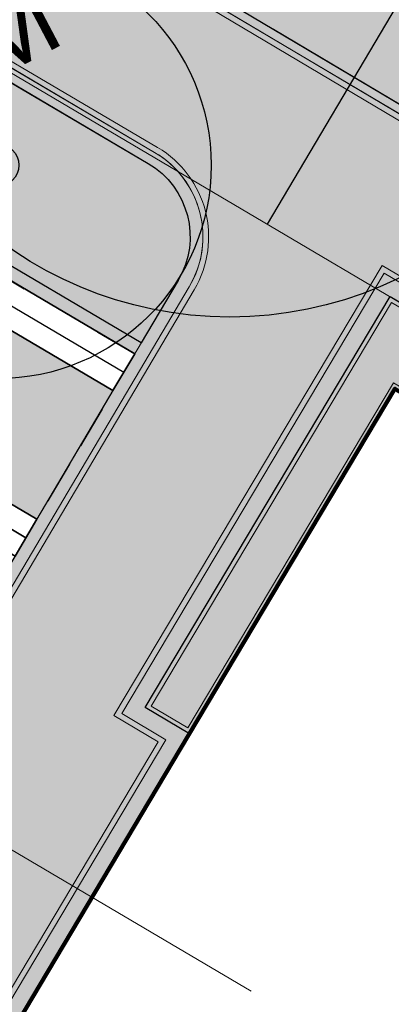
# Model space of a CAD drawing. Header units: metres. Extents: x 154038 to 155227, y 461678 to 462519.
# Tile 49 of 656: x 154308.14 to 154312.49, y 462042.25 to 462053.78. Entities that reach past the tile are written whole.
import ezdxf
from ezdxf.enums import TextEntityAlignment as Align

# ---------------------------------------------------------------- set-up
doc = ezdxf.new("R2010")
doc.units = ezdxf.units.M
for name, pattern in [('AM-AS', [16, 10, -2, 2, -2]), ('DASHED', [0.75, 0.5, -0.25]), ('VH-OPSLUITBAND_100X200', [16, 8, -2, 4, -2])]:
    doc.linetypes.add(name, pattern=pattern)
for name, color, linetype, lineweight in [('B-GV-GR-BOOM-G', 82, 'Continuous', 25), ('B-GV-GR-BOOM-G2', 92, 'Continuous', 25), ('B-GV-GR-BOOM-S', 3, 'Continuous', 25), ('B-WE-OG-BEBOUWING-GV', 2, 'Continuous', 100), ('N-GV-GR-BOOM-G', 200, 'Continuous', 25), ('N-GV-GR-BOOM-GV', 3, 'Continuous', 25), ('N-GV-GR-BOOM-S', 200, 'Continuous', 25), ('N-GV-GR-BOOM-T', 3, 'Continuous', 25), ('N-WE-VH-KANTOPSLUITING_OPSLUITBAND_100X200-G', 150, 'VH-OPSLUITBAND_100X200', 0), ('N-WE-VH-KANTOPSLUITING_OPSLUITBAND_150X250-G', 140, 'VH-OPSLUITBAND_100X200', 0), ('N-WE-VH-KANTOPSLUITING_TROTTOIRBAND_130 150-G', 2, 'Continuous', 0), ('N-WE-VH-KANTVERHARDING_STOEP-STREKLAAG-G', 230, 'Continuous', 18), ('N-WE-VH-KANTVERHARDING_TROTTOIR-ROLLAAG-G', 62, 'Continuous', 18), ('N-WE-VH-KANTVERHARDING_TROTTOIR-STREKLAAG-G', 220, 'Continuous', 18), ('N-WE-VH-VERHARDING_GRASSTEEN_parkeren-G', 3, 'Continuous', 18), ('N-WE-VH-VERHARDING_GRASSTEEN_parkeren-V', 73, 'Continuous', 18), ('N-WE-VH-VERHARDING_STRAATBAKSTEEN-STOEP-HV_WF-G', 6, 'Continuous', 25), ('N-WE-VH-VERHARDING_STRAATBAKSTEEN-TROTTOIR-HV_DF-G', 2, 'Continuous', 18), ('N-WE-VH-VERHARDING_STRAATBAKSTEEN_Uitstapstrook_Parkeren-HV_KF-G', 170, 'Continuous', 35)]:
    doc.layers.add(name, color=color, linetype=linetype, lineweight=lineweight)
for name, color, linetype in [('N-GV-GR-GROENVOORZIENING_plantvakStraat_LAAG-G', 3, 'Continuous'), ('N-PV-VW-MARKERING_Pvak-G', 161, 'DASHED'), ('N-PV-WEG_RIJBAAN-AS-G', 40, 'AM-AS'), ('N-WE-VW-MARKERING_Pvak-H', 21, 'Continuous')]:
    doc.layers.add(name, color=color, linetype=linetype)
doc.layers.add('N-GV-GR-GROENVOORZIENING_plantvakStraat_LAAG-V', color=7, linetype='Continuous', true_color=0xcedc00)
for name, color, linetype, lineweight, true_color in [('N-WE-VH-KANTOPSLUITING_OPSLUITBAND_100X200-V', 7, 'Continuous', 5, 0xbbbcbc), ('N-WE-VH-KANTOPSLUITING_OPSLUITBAND_150X250-V', 7, 'Continuous', 5, 0xbbbcbc), ('N-WE-VH-KANTOPSLUITING_TROTTOIRBAND_130 150-V', 7, 'Continuous', 5, 0xa7a8aa), ('N-WE-VH-VERHARDING_STRAATBAKSTEEN-STOEP-HV_WF-V', 7, 'Continuous', 25, 0xb33d26), ('N-WE-VH-VERHARDING_STRAATBAKSTEEN-TROTTOIR-HV_DF-V', 7, 'Continuous', 18, 0xd14124), ('N-WE-VH-VERHARDING_STRAATBAKSTEEN_Rijbaan-KV_DF-V', 7, 'Continuous', 18, 0xb33d26)]:
    doc.layers.add(name, color=color, linetype=linetype, lineweight=lineweight, true_color=true_color)
doc.layers.add('X-XX-AL-PROFIEL-H', color=21, linetype='Continuous', lineweight=18, plot=False)
doc.styles.get("Standard").update_dxf_attribs({"font": 'arial.ttf'})

# ---------------------------------------------------------------- blocks, each defined once
blk = doc.blocks.new('*U339')
at = {"layer": 'B-GV-GR-BOOM-G', "color": 0}
blk.add_circle((-2.455635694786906e-11, 1.70530256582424e-11), 4.5, dxfattribs=at)
at = {"layer": 'B-GV-GR-BOOM-G2', "color": 0}
blk.add_circle((0, 0), 0.25, dxfattribs=at)
blk = doc.blocks.new('*U350')
at = {"layer": 'N-GV-GR-BOOM-G'}
blk.add_circle((-2.455635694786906e-11, 1.70530256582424e-11), 2.5, dxfattribs=at)
at = {"layer": 'N-GV-GR-BOOM-GV'}
blk.add_circle((0, 0), 0.25, dxfattribs=at)

msp = doc.modelspace()

# ---------------------------------------------------------------- hatches: boundary and pattern name
at = {"layer": 'N-GV-GR-GROENVOORZIENING_plantvakStraat_LAAG-V'}
h = msp.add_hatch(color=256, dxfattribs=at)
h.dxf.hatch_style = 1
edge = h.paths.add_edge_path()
edge.add_arc((154318.4439806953, 462050.3547093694), 0.8999999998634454, 239.2486428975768, 329.3977792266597)
edge.add_line((154319.2186307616, 462049.8965420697), (154323.3347389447, 462056.8558852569))
edge.add_line((154323.3347389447, 462056.8558852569), (154318.9882269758, 462059.4266326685))
edge.add_line((154318.9882269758, 462059.4266326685), (154316.1339748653, 462061.1147819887))
edge.add_arc((154313.6649621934, 462056.940278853), 4.850000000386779, 59.3977792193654, 96.14754932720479)
edge.add_line((154313.1455794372, 462061.7623885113), (154309.0790271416, 462054.8793223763))
edge.add_line((154309.0790271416, 462054.8793223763), (154317.9837985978, 462049.5812544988))
h = msp.add_hatch(color=256, dxfattribs=at)
h.dxf.hatch_style = 1
edge = h.paths.add_edge_path()
edge.add_line((154305.3878611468, 462052.4652154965), (154306.3288878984, 462054.0580019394))
edge.add_line((154306.3288878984, 462054.0580019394), (154309.6436056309, 462052.09964897))
edge.add_arc((154309.1349425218, 462051.2386833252), 1.000000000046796, -30.574821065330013, 59.42517892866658, ccw=False)
edge.add_line((154309.9959081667, 462050.7300202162), (154309.5635445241, 462049.9981994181))
edge.add_line((154309.5635445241, 462049.9981994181), (154305.3878611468, 462052.4652154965))
at = {"layer": 'N-WE-VH-KANTOPSLUITING_OPSLUITBAND_100X200-V'}
h = msp.add_hatch(color=256, dxfattribs=at)
h.dxf.hatch_style = 1
edge = h.paths.add_edge_path()
edge.add_line((154313.0204988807, 462061.7472703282), (154308.942220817, 462054.8443571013))
edge.add_line((154308.942220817, 462054.8443571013), (154317.9326672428, 462049.4953150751))
edge.add_arc((154318.4439806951, 462050.3547093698), 1.000000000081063, 239.248642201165, 329.3977792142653)
edge.add_line((154319.304702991, 462049.845634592), (154323.4208111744, 462056.8049777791))
edge.add_line((154323.4208111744, 462056.8049777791), (154323.3347389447, 462056.8558852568))
edge.add_line((154323.3347389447, 462056.8558852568), (154319.2186307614, 462049.8965420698))
edge.add_arc((154318.4439806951, 462050.3547093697), 0.8999999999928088, 239.2486422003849, 329.3977792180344, ccw=False)
edge.add_line((154317.9837985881, 462049.5812545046), (154309.0790272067, 462054.8793224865))
edge.add_line((154309.0790272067, 462054.8793224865), (154313.1455794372, 462061.7623885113))
edge.add_arc((154313.6649622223, 462056.9402786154), 4.850000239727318, 96.14754936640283, 97.63599246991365)
at = {"layer": 'N-WE-VH-KANTOPSLUITING_OPSLUITBAND_150X250-V'}
h = msp.add_hatch(color=256, dxfattribs=at)
h.dxf.hatch_style = 1
edge = h.paths.add_edge_path()
edge.add_line((154305.3878611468, 462052.4652154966), (154309.4892788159, 462059.4072949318))
edge.add_arc((154313.6649621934, 462056.9402788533), 4.850000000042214, 59.39777921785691, 149.4251789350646, ccw=False)
edge.add_line((154316.1339748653, 462061.1147819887), (154318.9882269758, 462059.4266326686))
edge.add_line((154318.9882269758, 462059.4266326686), (154319.064452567, 462059.5558212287))
edge.add_line((154319.064452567, 462059.5558212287), (154316.2103360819, 462061.243890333))
edge.add_arc((154313.6649621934, 462056.9402788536), 4.999999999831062, 59.39777921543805, 149.4251789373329)
edge.add_line((154309.3601339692, 462059.4835943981), (154305.1824168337, 462052.4123701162))
edge.add_line((154305.1824168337, 462052.4123701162), (154309.4872450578, 462049.8690545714))
edge.add_line((154309.4872450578, 462049.8690545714), (154309.5635445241, 462049.9981994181))
edge.add_line((154309.5635445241, 462049.9981994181), (154305.3878611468, 462052.4652154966))
at = {"layer": 'N-WE-VH-KANTOPSLUITING_TROTTOIRBAND_130 150-V'}
h = msp.add_hatch(color=256, dxfattribs=at)
h.dxf.hatch_style = 1
edge = h.paths.add_edge_path()
edge.add_arc((154299.7103428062, 462033.3171922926), 4.854194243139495, 151.2454383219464, 239.2579724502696)
edge.add_line((154297.2290073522, 462029.1451213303), (154297.1523773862, 462029.0161723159))
edge.add_arc((154299.7067095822, 462033.3144727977), 5.000000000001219, 149.425178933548, 239.2784399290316, ccw=False)
edge.add_line((154295.4018813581, 462035.8577883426), (154298.8457439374, 462033.8231359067))
edge.add_arc((154299.3544070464, 462034.6841015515), 1.000000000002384, 239.4251789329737, 329.4251789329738)
edge.add_line((154300.2153726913, 462034.1754384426), (154309.9959081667, 462050.7300202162))
edge.add_arc((154309.1349425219, 462051.2386833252), 1.000000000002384, 329.4251789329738, 419.425178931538)
edge.add_line((154309.6436056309, 462052.09964897), (154307.1898535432, 462053.5493388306))
edge.add_line((154307.1898535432, 462053.5493388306), (154307.2661530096, 462053.6784836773))
edge.add_line((154307.2661530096, 462053.6784836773), (154309.7199050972, 462052.2287938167))
edge.add_arc((154309.1349425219, 462051.2386833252), 1.149999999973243, -30.57482106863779, 59.42517893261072, ccw=False)
edge.add_line((154310.1250530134, 462050.6537207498), (154300.344517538, 462034.0991389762))
edge.add_arc((154299.3544070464, 462034.6841015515), 1.150000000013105, 239.4251789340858, 329.4251789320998, ccw=False)
edge.add_line((154298.7694444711, 462033.69399106), (154295.4567241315, 462035.651163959))
edge.add_line((154295.4567241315, 462035.651163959), (154295.4547267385, 462035.6523440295))
at = {"layer": 'N-WE-VH-VERHARDING_GRASSTEEN_parkeren-V'}
h = msp.add_hatch(color=256, dxfattribs=at)
h.dxf.hatch_style = 1
h.paths.add_polyline_path([(154304.9280852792, 462051.9818872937), (154304.0379248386, 462050.4751974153), (154308.3427530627, 462047.9318818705), (154309.2329135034, 462049.4385717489)])
at = {"layer": 'N-WE-VH-VERHARDING_STRAATBAKSTEEN-STOEP-HV_WF-V'}
h = msp.add_hatch(color=256, dxfattribs=at)
h.dxf.hatch_style = 1
h.paths.add_polyline_path([(154351.1624988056, 462020.8502055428), (154348.2616945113, 462009.1648493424), (154334.8849845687, 462012.4826779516), (154323.0381231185, 462017.3926998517), (154311.4048188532, 462022.2183007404), (154299.7439738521, 462029.1428688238), (154302.6059881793, 462033.9539421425), (154303.1222679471, 462033.647462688), (154300.7199997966, 462029.6100001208), (154311.7967731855, 462023.0300719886), (154323.3830014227, 462018.2239994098), (154335.167, 462013.34), (154347.6050011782, 462010.2550007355), (154350.288, 462021.067), (154353.170018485, 462032.6749954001), (154342.3, 462035.381), (154332.0460469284, 462039.6559804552), (154322.084, 462043.808), (154312.53, 462049.4600000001), (154310.1270108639, 462045.421505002), (154309.6106247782, 462045.7270334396), (154312.4738081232, 462050.5389368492), (154322.4883983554, 462044.6144633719), (154332.3918098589, 462040.4863106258), (154342.5837272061, 462036.2378333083), (154354.2601254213, 462033.3310295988)])
at = {"layer": 'N-WE-VH-VERHARDING_STRAATBAKSTEEN-TROTTOIR-HV_DF-V'}
h = msp.add_hatch(color=256, dxfattribs=at)
h.dxf.hatch_style = 1
edge = h.paths.add_edge_path()
edge.add_line((154312.4738081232, 462050.5389368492), (154317.8378996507, 462047.3656249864))
edge.add_line((154317.8378996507, 462047.3656249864), (154319.304702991, 462049.845634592))
edge.add_arc((154318.4439806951, 462050.3547093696), 0.9999999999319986, 239.24864291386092, 329.3977792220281, ccw=False)
edge.add_line((154317.9326672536, 462049.4953150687), (154307.3523338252, 462055.790291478))
edge.add_line((154307.3523338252, 462055.790291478), (154306.4051873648, 462054.1871467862))
edge.add_line((154306.4051873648, 462054.1871467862), (154309.7199050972, 462052.2287938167))
edge.add_arc((154309.134942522, 462051.2386833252), 1.149999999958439, -30.574821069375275, 59.425178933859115, ccw=False)
edge.add_line((154310.1250530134, 462050.6537207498), (154300.3445175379, 462034.0991389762))
edge.add_arc((154299.3544070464, 462034.6841015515), 1.149999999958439, 239.4251789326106, 329.42517893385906, ccw=False)
edge.add_line((154298.7694444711, 462033.69399106), (154295.4567241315, 462035.651163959))
edge.add_arc((154299.7067098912, 462033.3144730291), 4.850000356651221, 151.197500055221, 239.2784381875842)
edge.add_line((154297.2290073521, 462029.1451213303), (154310.4198866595, 462021.3062352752))
edge.add_arc((154317.2452422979, 462033.5494498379), 14.01719595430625, 240.861177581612, 248.9595937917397)
edge.add_line((154312.2127011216, 462020.4668158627), (154334.4614753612, 462011.2897071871))
edge.add_arc((154336.3108423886, 462015.7732706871), 4.850000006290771, 247.5849764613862, 256.0899883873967)
edge.add_line((154335.144913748, 462011.0654994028), (154350.6358622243, 462007.2290045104))
edge.add_arc((154349.3978142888, 462002.2300308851), 5.149999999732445, 59.379771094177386, 76.08998839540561, ccw=False)
edge.add_line((154352.0209424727, 462006.6619264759), (154352.7024705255, 462006.2585470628))
edge.add_arc((154355.1727951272, 462010.4322739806), 4.850000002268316, 239.3797710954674, 256.0899883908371)
edge.add_line((154354.0068664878, 462005.7245027), (154357.0153356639, 462004.9794239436))
edge.add_line((154357.0153356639, 462004.9794239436), (154357.7600001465, 462007.9500005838))
edge.add_line((154357.7600001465, 462007.9500005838), (154359.3416641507, 462014.2540051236))
edge.add_line((154359.3416641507, 462014.2540051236), (154357.4965202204, 462014.7073597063))
edge.add_line((154357.4965202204, 462014.7073597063), (154356.1582505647, 462009.3734468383))
edge.add_arc((154355.0913197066, 462009.6411379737), 1.099999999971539, 256.0899883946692, 345.91532571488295, ccw=False)
edge.add_line((154354.8268822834, 462008.5733960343), (154352.9128202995, 462009.0474334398))
edge.add_arc((154353.1772577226, 462010.1151753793), 1.099999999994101, 166.089979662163, 256.089988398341, ccw=False)
edge.add_line((154352.1095158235, 462010.3796129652), (154353.4529436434, 462015.8040845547))
edge.add_line((154353.4529436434, 462015.8040845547), (154350.1154317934, 462016.6322887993))
edge.add_line((154350.1154317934, 462016.6322887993), (154348.2616945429, 462009.1648495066))
edge.add_line((154348.2616945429, 462009.1648495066), (154334.8849845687, 462012.4826779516))
edge.add_line((154334.8849845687, 462012.4826779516), (154328.9615538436, 462014.9376889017))
edge.add_line((154328.9615538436, 462014.9376889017), (154323.0381231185, 462017.3926998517))
edge.add_line((154323.0381231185, 462017.3926998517), (154311.4048188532, 462022.2183007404))
edge.add_line((154311.4048188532, 462022.2183007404), (154299.7439738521, 462029.1428688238))
edge.add_line((154299.7439738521, 462029.1428688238), (154302.6059881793, 462033.9539421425))
edge.add_line((154302.6059881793, 462033.9539421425), (154303.1222679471, 462033.647462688))
edge.add_line((154303.1222679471, 462033.647462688), (154306.556, 462039.42))
edge.add_line((154306.556, 462039.42), (154310.1270108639, 462045.421505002))
edge.add_line((154310.1270108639, 462045.421505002), (154309.6106247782, 462045.7270334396))
edge.add_line((154309.6106247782, 462045.7270334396), (154312.4738081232, 462050.5389368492))
at = {"layer": 'N-WE-VH-VERHARDING_STRAATBAKSTEEN_Rijbaan-KV_DF-V'}
h = msp.add_hatch(color=256, dxfattribs=at)
h.dxf.hatch_style = 1
edge = h.paths.add_edge_path()
edge.add_line((154346.3655189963, 462123.4474894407), (154339.6690574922, 462103.1804047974))
edge.add_line((154339.6690574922, 462103.1804047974), (154331.5193567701, 462083.4356807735))
edge.add_line((154331.5193567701, 462083.4356807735), (154321.8864262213, 462064.3270959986))
edge.add_line((154321.8864262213, 462064.3270959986), (154319.064452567, 462059.5558212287))
edge.add_line((154319.064452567, 462059.5558212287), (154316.2103360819, 462061.243890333))
edge.add_arc((154313.6649621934, 462056.9402788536), 4.999999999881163, 59.39777921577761, 149.4251789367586)
edge.add_line((154309.3601339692, 462059.4835943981), (154295.4018813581, 462035.8577883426))
edge.add_arc((154299.7067095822, 462033.3144727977), 4.999999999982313, 149.425178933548, 239.2784399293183)
edge.add_line((154297.1523773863, 462029.0161723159), (154310.3450331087, 462021.1762305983))
edge.add_arc((154317.2452423, 462033.549449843), 14.16719595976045, 240.8527758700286, 248.9522969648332)
edge.add_line((154312.1571632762, 462020.327464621), (154334.4042784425, 462011.1510402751))
edge.add_arc((154336.3108423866, 462015.7732706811), 4.999999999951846, 247.5849764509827, 256.0899883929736)
edge.add_line((154335.1088540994, 462010.9198982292), (154350.5998025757, 462007.0834033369))
edge.add_arc((154349.3978142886, 462002.2300308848), 5.000000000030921, 59.37977109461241, 76.0899883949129, ccw=False)
edge.add_line((154351.944540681, 462006.5328421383), (154352.6260687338, 462006.1294627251))
edge.add_arc((154355.1727951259, 462010.4322739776), 4.999999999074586, 239.3797710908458, 256.0899883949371)
edge.add_line((154353.9708068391, 462005.5789015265), (154356.9781779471, 462004.8340984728))
edge.add_line((154356.9781779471, 462004.8340984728), (154367.5271780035, 462002.1693614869))
edge.add_line((154367.5271780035, 462002.1693614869), (154370.594703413, 462001.3944872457))
edge.add_arc((154371.8192663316, 462006.2422130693), 5.000000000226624, 255.8233322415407, 334.7988763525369)
edge.add_line((154376.3433598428, 462004.1132278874), (154378.3551998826, 462008.3883879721))
edge.add_arc((154373.8311063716, 462010.5173731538), 5.000000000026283, 334.7988763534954, 345.8749618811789)
edge.add_line((154378.6799336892, 462009.2971790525), (154401.6515090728, 462100.5820018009))
edge.add_line((154401.6515090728, 462100.5820018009), (154406.9852191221, 462099.2397882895))
edge.add_line((154406.9852191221, 462099.2397882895), (154397.3315953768, 462060.8780600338))
edge.add_line((154397.3315953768, 462060.8780600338), (154396.6527595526, 462061.0488872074))
edge.add_line((154396.6527595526, 462061.0488872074), (154394.6715745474, 462053.1760217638))
edge.add_line((154394.6715745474, 462053.1760217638), (154395.3511736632, 462053.0050023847))
edge.add_line((154395.3511736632, 462053.0050023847), (154390.2256132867, 462032.6401919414))
edge.add_line((154390.2256132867, 462032.6401919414), (154389.5467596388, 462032.8109482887))
edge.add_line((154389.5467596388, 462032.8109482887), (154388.7372010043, 462029.5939109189))
edge.add_line((154388.7372010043, 462029.5939109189), (154389.4156288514, 462029.4214625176))
edge.add_line((154389.4156288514, 462029.4214625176), (154383.7651946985, 462006.9676746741))
edge.add_line((154383.7651946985, 462006.9676746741), (154376.807218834, 461992.1819759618))
edge.add_arc((154381.331312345, 461990.0529907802), 4.999999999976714, 154.7988763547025, 166.0156035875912)
edge.add_line((154376.4795044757, 461991.2612789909), (154371.1051861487, 461969.68365288))
edge.add_line((154371.1051861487, 461969.68365288), (154363.8723419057, 461953.1420104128))
edge.add_arc((154368.4536651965, 461951.1389210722), 5.000088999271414, 156.3836358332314, 248.3411709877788)
edge.add_line((154366.60823727, 461946.491848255), (154366.6592998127, 461946.4715747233))
edge.add_line((154366.6592998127, 461946.4715747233), (154352.2416857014, 461952.1958481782))
edge.add_arc((154354.0386536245, 461956.8622859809), 5.000473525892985, 248.939130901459, 336.380420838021)
edge.add_line((154358.6202168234, 461954.8587855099), (154365.8806715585, 461971.4635736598))
edge.add_line((154365.8806715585, 461971.4635736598), (154371.1315098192, 461992.5091953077))
edge.add_arc((154366.27970195, 461993.7174835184), 4.999999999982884, 346.0156035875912, 435.8233322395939)
edge.add_line((154367.5042648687, 461998.5652093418), (154356.1296396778, 462001.438503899))
edge.add_line((154356.1296396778, 462001.438503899), (154353.1565705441, 462002.1748154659))
edge.add_arc((154351.9545822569, 461997.321443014), 4.99999999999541, 76.08998839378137, 92.77818827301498)
edge.add_line((154351.7122345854, 462002.315566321), (154350.8803402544, 462002.2858641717))
edge.add_arc((154350.6379925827, 462007.2799874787), 4.999999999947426, 256.0899883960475, 272.778188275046, ccw=False)
edge.add_line((154349.4360042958, 462002.4266150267), (154337.7325265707, 462005.3251033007))
edge.add_arc((154337.2517312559, 462003.38375432), 1.999999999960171, 76.08998839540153, 165.7499673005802)
edge.add_line((154335.3132697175, 462003.8760620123), (154335.1888994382, 462003.3863540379))
edge.add_line((154335.1888994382, 462003.3863540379), (154331.809089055, 462004.2350527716))
edge.add_line((154331.809089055, 462004.2350527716), (154332.0188515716, 462005.1214022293))
edge.add_arc((154330.0726110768, 462005.5819974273), 1.999999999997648, 346.6854067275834, 427.584976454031)
edge.add_line((154330.8352366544, 462007.4308895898), (154310.3759552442, 462015.8698735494))
edge.add_arc((154317.2452423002, 462033.5494498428), 18.96719595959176, 240.6390520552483, 248.76667882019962, ccw=False)
edge.add_line((154307.9454396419, 462017.0186243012), (154294.2962136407, 462025.129890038))
edge.add_arc((154292.7636143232, 462022.5509097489), 2.999999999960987, 59.27843992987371, 165.8531268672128)
edge.add_line((154289.8545971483, 462023.2841348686), (154287.8359008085, 462015.2751044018))
edge.add_line((154287.8359008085, 462015.2751044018), (154283.8632318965, 462016.2799413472))
edge.add_line((154283.8632318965, 462016.2799413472), (154284.9895646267, 462020.85211158))
edge.add_line((154284.9895646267, 462020.85211158), (154281.4008986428, 462022.9723146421))
edge.add_line((154281.4008986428, 462022.9723146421), (154304.5232118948, 462062.1092541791))
edge.add_arc((154313.1334630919, 462057.0210789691), 10.00129754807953, 72.70910643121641, 149.419295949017, ccw=False)
edge.add_arc((154316.7007223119, 462068.4799534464), 2.000000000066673, 252.7032232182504, 333.2466271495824)
edge.add_line((154318.4866272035, 462067.5796514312), (154327.4245828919, 462085.3096333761))
edge.add_line((154327.4245828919, 462085.3096333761), (154335.4473333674, 462104.7467881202))
edge.add_line((154335.4473333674, 462104.7467881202), (154342.0407687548, 462124.7020604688))
edge.add_line((154342.0407687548, 462124.7020604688), (154352.1387758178, 462165.04183881))
edge.add_line((154352.1387758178, 462165.04183881), (154355.7628846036, 462164.1322223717))
edge.add_line((154355.7628846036, 462164.1322223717), (154353.9603339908, 462153.7867322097))
edge.add_line((154353.9603339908, 462153.7867322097), (154346.3655189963, 462123.4474894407))
edge = h.paths.add_edge_path(flags=17)
edge.add_arc((154735.5031688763, 462271.5015979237), 4.999999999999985, 125.9385176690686, 138.150287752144, ccw=False)
edge.add_line((154732.5685849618, 462275.549834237), (154735.8470371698, 462277.9263983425))
edge.add_arc((154736.4339539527, 462277.1167510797), 1.000000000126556, 44.27258667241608, 125.93851766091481, ccw=False)
edge.add_line((154737.1499807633, 462277.8148238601), (154732.334294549, 462282.9696525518))
edge.add_arc((154731.6182677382, 462282.2715797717), 1.000000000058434, -54.06148233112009, 44.272586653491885, ccw=False)
edge.add_line((154732.2051845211, 462281.4619325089), (154729.9240080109, 462279.8082978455))
edge.add_arc((154735.7931758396, 462271.7118252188), 9.999999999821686, 125.9385176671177, 159.8812514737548)
edge.add_line((154726.4033583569, 462275.1514949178), (154712.1371545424, 462236.2067526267))
edge.add_arc((154709.3202092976, 462237.2386535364), 3.000000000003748, 249.8812514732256, 339.8812514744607, ccw=False)
edge.add_line((154708.2883083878, 462234.4217082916), (154663.7725424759, 462250.7286845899))
edge.add_line((154663.7725424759, 462250.7286845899), (154656.1079703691, 462250.0630933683))
edge.add_line((154656.1079703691, 462250.0630933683), (154584.3613417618, 462276.2290524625))
edge.add_arc((154586.0632988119, 462280.9304984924), 5.000025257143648, 159.6304989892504, 250.09938210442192, ccw=False)
edge.add_line((154581.3759381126, 462282.6708726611), (154586.6440892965, 462297.0625800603))
edge.add_line((154586.6440892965, 462297.0625800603), (154545.8382322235, 462312.2135262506))
edge.add_line((154545.8382322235, 462312.2135262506), (154543.9238186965, 462307.0574598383))
edge.add_line((154543.9238186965, 462307.0574598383), (154578.6714521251, 462294.1558922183))
edge.add_arc((154577.6272265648, 462291.3434923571), 3.000000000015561, -20.21334639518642, 69.63036995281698, ccw=False)
edge.add_line((154580.442464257, 462290.3069419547), (154576.1003610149, 462278.5139286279))
edge.add_arc((154571.4082981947, 462280.2415126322), 5.000000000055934, 301.49318088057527, 339.7866536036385, ccw=False)
edge.add_arc((154579.2442544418, 462267.4509774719), 9.999999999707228, 121.4931808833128, 159.6303699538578)
edge.add_line((154569.869588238, 462270.9317293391), (154560.0751634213, 462244.5540653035))
edge.add_arc((154557.2717091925, 462245.6220748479), 2.999999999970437, 249.9106884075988, 339.14506041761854, ccw=False)
edge.add_line((154556.2412556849, 462242.8045998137), (154537.0470548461, 462249.8246199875))
edge.add_arc((154536.360085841, 462247.9463032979), 2.000000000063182, 69.9106884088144, 159.7067651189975)
edge.add_line((154534.484226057, 462248.6399531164), (154518.7866293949, 462206.1884314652))
edge.add_line((154518.7866293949, 462206.1884314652), (154517.1266457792, 462201.6684760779))
edge.add_line((154517.1266457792, 462201.6684760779), (154504.0308506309, 462166.2479160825))
edge.add_line((154504.0308506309, 462166.2479160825), (154508.5329932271, 462164.5833704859))
edge.add_line((154508.5329932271, 462164.5833704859), (154521.6305956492, 462200.0088186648))
edge.add_line((154521.6305956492, 462200.0088186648), (154523.2905399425, 462204.5286669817))
edge.add_line((154523.2905399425, 462204.5286669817), (154536.2906664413, 462239.6853322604))
edge.add_arc((154540.9803159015, 462237.9512077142), 5.000000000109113, 69.91068840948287, 159.706765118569, ccw=False)
edge.add_line((154542.6977384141, 462242.6469994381), (154554.4056087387, 462238.3650037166))
edge.add_arc((154557.1538001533, 462245.8775869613), 7.999466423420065, 249.90688527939, 339.6332798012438)
edge.add_line((154564.6531743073, 462243.093552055), (154574.4386699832, 462269.447448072))
edge.add_arc((154579.1259759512, 462267.7069990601), 5.000000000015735, 69.96311292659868, 159.6294766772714, ccw=False)
edge.add_line((154580.8391011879, 462272.4043602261), (154655.4630948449, 462245.1890275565))
edge.add_line((154655.4630948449, 462245.1890275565), (154663.1240823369, 462245.8543074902))
edge.add_line((154663.1240823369, 462245.8543074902), (154713.9613245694, 462227.2316535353))
edge.add_line((154713.9613245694, 462227.2316535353), (154727.5885351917, 462264.4320337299))
edge.add_arc((154730.4054804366, 462263.4001328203), 2.999999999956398, 69.882642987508, 159.8812514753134, ccw=False)
edge.add_line((154731.4373129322, 462266.2171031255), (154749.540967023, 462259.5858871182))
edge.add_line((154749.540967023, 462259.5858871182), (154751.0397480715, 462263.6249638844))
edge.add_line((154751.0397480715, 462263.6249638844), (154734.4045412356, 462269.7183000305))
edge.add_arc((154736.1283149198, 462274.4117704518), 5.000006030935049, 197.6182283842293, 249.83320066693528, ccw=False)
edge.add_arc((154733.2690260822, 462273.5037486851), 2.000000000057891, 138.1345799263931, 197.6182116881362, ccw=False)
edge.add_line((154731.7795971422, 462274.8385151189), (154731.7786818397, 462274.8374930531))
edge = h.paths.add_edge_path(flags=0)
edge.add_arc((154536.360085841, 462247.9463032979), 2.000000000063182, 69.9106884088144, 159.7067651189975, ccw=False)
edge.add_arc((154536.360085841, 462247.9463032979), 2.000000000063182, 69.9106884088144, 159.7067651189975)
edge = h.paths.add_edge_path(flags=0)
edge.add_arc((154735.7931758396, 462271.7118252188), 9.999999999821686, 125.93851766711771, 159.8812514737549, ccw=False)
edge.add_arc((154735.7931758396, 462271.7118252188), 9.999999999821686, 125.9385176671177, 159.8812514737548)
edge = h.paths.add_edge_path(flags=17)
edge.add_arc((154735.5031688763, 462271.5015979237), 4.999999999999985, 125.9385176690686, 138.150287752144)
edge.add_line((154731.7795971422, 462274.8385151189), (154731.7786818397, 462274.8374930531))
edge.add_arc((154733.2690260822, 462273.5037486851), 2.000000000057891, 138.134579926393, 197.6182116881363)
edge.add_arc((154736.1283149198, 462274.4117704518), 5.000006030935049, 197.6182283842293, 249.8332006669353)
edge.add_line((154751.0397480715, 462263.6249638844), (154734.4045412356, 462269.7183000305))
edge.add_line((154749.540967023, 462259.5858871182), (154751.0397480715, 462263.6249638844))
edge.add_line((154731.4373129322, 462266.2171031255), (154749.540967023, 462259.5858871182))
edge.add_arc((154730.4054804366, 462263.4001328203), 2.999999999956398, 69.88264298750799, 159.8812514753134)
edge.add_line((154713.9613245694, 462227.2316535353), (154727.5885351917, 462264.4320337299))
edge.add_line((154663.1240823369, 462245.8543074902), (154713.9613245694, 462227.2316535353))
edge.add_line((154655.4630948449, 462245.1890275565), (154663.1240823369, 462245.8543074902))
edge.add_line((154580.8391011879, 462272.4043602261), (154655.4630948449, 462245.1890275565))
edge.add_arc((154579.1259759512, 462267.7069990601), 5.000000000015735, 69.96311292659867, 159.6294766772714)
edge.add_line((154564.6531743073, 462243.093552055), (154574.4386699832, 462269.447448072))
edge.add_arc((154557.1538001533, 462245.8775869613), 7.999466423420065, 249.90688527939, 339.6332798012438)
edge.add_line((154542.6977384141, 462242.6469994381), (154554.4056087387, 462238.3650037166))
edge.add_arc((154540.9803159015, 462237.9512077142), 5.000000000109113, 69.9106884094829, 159.706765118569)
edge.add_line((154523.2905399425, 462204.5286669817), (154536.2906664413, 462239.6853322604))
edge.add_line((154521.6305956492, 462200.0088186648), (154523.2905399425, 462204.5286669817))
edge.add_line((154508.5329932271, 462164.5833704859), (154521.6305956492, 462200.0088186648))
edge.add_line((154504.0308506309, 462166.2479160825), (154508.5329932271, 462164.5833704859))
edge.add_line((154517.1266457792, 462201.6684760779), (154504.0308506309, 462166.2479160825))
edge.add_line((154518.7866293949, 462206.1884314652), (154517.1266457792, 462201.6684760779))
edge.add_line((154534.484226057, 462248.6399531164), (154518.7866293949, 462206.1884314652))
edge.add_arc((154536.360085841, 462247.9463032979), 2.000000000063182, 69.9106884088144, 159.7067651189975)
edge.add_line((154556.2412556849, 462242.8045998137), (154537.0470548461, 462249.8246199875))
edge.add_arc((154557.2717091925, 462245.6220748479), 2.999999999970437, 249.9106884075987, 339.1450604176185)
edge.add_line((154569.869588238, 462270.9317293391), (154560.0751634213, 462244.5540653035))
edge.add_arc((154579.2442544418, 462267.4509774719), 9.999999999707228, 121.4931808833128, 159.6303699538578)
edge.add_arc((154571.4082981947, 462280.2415126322), 5.000000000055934, 301.4931808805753, 339.7866536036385)
edge.add_line((154580.442464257, 462290.3069419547), (154576.1003610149, 462278.5139286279))
edge.add_arc((154577.6272265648, 462291.3434923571), 3.000000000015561, 339.7866536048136, 429.6303699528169)
edge.add_line((154543.9238186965, 462307.0574598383), (154578.6714521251, 462294.1558922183))
edge.add_line((154545.8382322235, 462312.2135262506), (154543.9238186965, 462307.0574598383))
edge.add_line((154586.6440892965, 462297.0625800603), (154545.8382322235, 462312.2135262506))
edge.add_line((154581.3759381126, 462282.6708726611), (154586.6440892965, 462297.0625800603))
edge.add_arc((154586.0632988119, 462280.9304984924), 5.000025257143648, 159.6304989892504, 250.0993821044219)
edge.add_line((154656.1079703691, 462250.0630933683), (154584.3613417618, 462276.2290524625))
edge.add_line((154663.7725424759, 462250.7286845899), (154656.1079703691, 462250.0630933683))
edge.add_line((154708.2883083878, 462234.4217082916), (154663.7725424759, 462250.7286845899))
edge.add_arc((154709.3202092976, 462237.2386535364), 3.000000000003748, 249.8812514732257, 339.8812514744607)
edge.add_line((154726.4033583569, 462275.1514949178), (154712.1371545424, 462236.2067526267))
edge.add_arc((154735.7931758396, 462271.7118252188), 9.999999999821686, 125.9385176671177, 159.8812514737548)
edge.add_line((154732.2051845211, 462281.4619325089), (154729.9240080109, 462279.8082978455))
edge.add_arc((154731.6182677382, 462282.2715797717), 1.000000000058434, 305.9385176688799, 404.2725866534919)
edge.add_line((154732.334294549, 462282.9696525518), (154737.1499807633, 462277.8148238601))
edge.add_arc((154736.4339539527, 462277.1167510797), 1.000000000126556, 44.27258667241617, 125.9385176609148)
edge.add_line((154735.8470371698, 462277.9263983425), (154732.5685849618, 462275.549834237))
edge = h.paths.add_edge_path(flags=0)
edge.add_arc((154736.1283149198, 462274.4117704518), 5.000006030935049, 197.6182283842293, 249.8332006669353)
edge.add_arc((154736.1283149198, 462274.4117704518), 5.000006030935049, 197.6182283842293, 249.8332006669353)
edge = h.paths.add_edge_path(flags=0)
edge.add_arc((154733.2690260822, 462273.5037486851), 2.000000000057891, 138.134579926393, 197.6182116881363)
edge.add_arc((154733.2690260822, 462273.5037486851), 2.000000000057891, 138.134579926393, 197.6182116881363)
edge = h.paths.add_edge_path(flags=0)
edge.add_line((154731.7795971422, 462274.8385151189), (154731.7786818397, 462274.8374930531))
edge.add_line((154731.7795971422, 462274.8385151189), (154731.7786818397, 462274.8374930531))
edge = h.paths.add_edge_path(flags=0)
edge.add_arc((154735.5031688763, 462271.5015979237), 4.999999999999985, 125.9385176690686, 138.150287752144)
edge.add_arc((154735.5031688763, 462271.5015979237), 4.999999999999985, 125.9385176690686, 138.150287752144)
edge = h.paths.add_edge_path(flags=0)
edge.add_line((154732.2051845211, 462281.4619325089), (154729.9240080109, 462279.8082978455))
edge.add_line((154732.2051845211, 462281.4619325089), (154729.9240080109, 462279.8082978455))
edge = h.paths.add_edge_path(flags=0)
edge.add_arc((154731.6182677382, 462282.2715797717), 1.000000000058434, 305.9385176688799, 404.2725866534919)
edge.add_arc((154731.6182677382, 462282.2715797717), 1.000000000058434, 305.9385176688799, 404.2725866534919)
edge = h.paths.add_edge_path(flags=0)
edge.add_line((154737.1499807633, 462277.8148238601), (154732.334294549, 462282.9696525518))
edge.add_line((154737.1499807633, 462277.8148238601), (154732.334294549, 462282.9696525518))
edge = h.paths.add_edge_path(flags=0)
edge.add_arc((154736.4339539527, 462277.1167510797), 1.000000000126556, 44.27258667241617, 125.9385176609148)
edge.add_arc((154736.4339539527, 462277.1167510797), 1.000000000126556, 44.27258667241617, 125.9385176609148)
edge = h.paths.add_edge_path(flags=0)
edge.add_line((154732.5685849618, 462275.549834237), (154735.8470371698, 462277.9263983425))
edge.add_line((154732.5685849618, 462275.549834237), (154735.8470371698, 462277.9263983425))
edge = h.paths.add_edge_path(flags=0)
edge.add_line((154556.2412556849, 462242.8045998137), (154537.0470548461, 462249.8246199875))
edge.add_line((154556.2412556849, 462242.8045998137), (154537.0470548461, 462249.8246199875))
edge = h.paths.add_edge_path(flags=0)
edge.add_arc((154557.2717091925, 462245.6220748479), 2.999999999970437, 249.9106884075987, 339.1450604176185)
edge.add_arc((154557.2717091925, 462245.6220748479), 2.999999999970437, 249.9106884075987, 339.1450604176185)
edge = h.paths.add_edge_path(flags=0)
edge.add_line((154569.869588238, 462270.9317293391), (154560.0751634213, 462244.5540653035))
edge.add_line((154569.869588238, 462270.9317293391), (154560.0751634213, 462244.5540653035))
edge = h.paths.add_edge_path(flags=0)
edge.add_arc((154579.2442544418, 462267.4509774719), 9.999999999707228, 121.4931808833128, 159.6303699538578)
edge.add_arc((154579.2442544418, 462267.4509774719), 9.999999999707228, 121.4931808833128, 159.6303699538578)
edge = h.paths.add_edge_path(flags=0)
edge.add_arc((154571.4082981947, 462280.2415126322), 5.000000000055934, 301.4931808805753, 339.7866536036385)
edge.add_arc((154571.4082981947, 462280.2415126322), 5.000000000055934, 301.4931808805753, 339.7866536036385)
edge = h.paths.add_edge_path(flags=0)
edge.add_line((154580.442464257, 462290.3069419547), (154576.1003610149, 462278.5139286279))
edge.add_line((154580.442464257, 462290.3069419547), (154576.1003610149, 462278.5139286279))
edge = h.paths.add_edge_path(flags=0)
edge.add_arc((154577.6272265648, 462291.3434923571), 3.000000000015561, 339.7866536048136, 429.6303699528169)
edge.add_arc((154577.6272265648, 462291.3434923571), 3.000000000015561, 339.7866536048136, 429.6303699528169)
edge = h.paths.add_edge_path(flags=0)
edge.add_line((154543.9238186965, 462307.0574598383), (154578.6714521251, 462294.1558922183))
edge.add_line((154543.9238186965, 462307.0574598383), (154578.6714521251, 462294.1558922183))
edge = h.paths.add_edge_path(flags=0)
edge.add_line((154545.8382322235, 462312.2135262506), (154543.9238186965, 462307.0574598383))
edge.add_line((154545.8382322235, 462312.2135262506), (154543.9238186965, 462307.0574598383))
edge = h.paths.add_edge_path(flags=0)
edge.add_line((154586.6440892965, 462297.0625800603), (154545.8382322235, 462312.2135262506))
edge.add_line((154586.6440892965, 462297.0625800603), (154545.8382322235, 462312.2135262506))
edge = h.paths.add_edge_path(flags=0)
edge.add_line((154581.3759381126, 462282.6708726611), (154586.6440892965, 462297.0625800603))
edge.add_line((154581.3759381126, 462282.6708726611), (154586.6440892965, 462297.0625800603))
edge = h.paths.add_edge_path(flags=0)
edge.add_arc((154586.0632988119, 462280.9304984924), 5.000025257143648, 159.6304989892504, 250.0993821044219)
edge.add_arc((154586.0632988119, 462280.9304984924), 5.000025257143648, 159.6304989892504, 250.0993821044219)
edge = h.paths.add_edge_path(flags=0)
edge.add_line((154656.1079703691, 462250.0630933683), (154584.3613417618, 462276.2290524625))
edge.add_line((154656.1079703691, 462250.0630933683), (154584.3613417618, 462276.2290524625))
edge = h.paths.add_edge_path(flags=0)
edge.add_line((154663.7725424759, 462250.7286845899), (154656.1079703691, 462250.0630933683))
edge.add_line((154663.7725424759, 462250.7286845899), (154656.1079703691, 462250.0630933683))
edge = h.paths.add_edge_path(flags=0)
edge.add_line((154708.2883083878, 462234.4217082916), (154663.7725424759, 462250.7286845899))
edge.add_line((154708.2883083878, 462234.4217082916), (154663.7725424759, 462250.7286845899))
edge = h.paths.add_edge_path(flags=0)
edge.add_arc((154709.3202092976, 462237.2386535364), 3.000000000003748, 249.8812514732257, 339.8812514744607)
edge.add_arc((154709.3202092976, 462237.2386535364), 3.000000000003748, 249.8812514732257, 339.8812514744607)
edge = h.paths.add_edge_path(flags=0)
edge.add_line((154726.4033583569, 462275.1514949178), (154712.1371545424, 462236.2067526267))
edge.add_line((154726.4033583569, 462275.1514949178), (154712.1371545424, 462236.2067526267))
edge = h.paths.add_edge_path(flags=0)
edge.add_line((154751.0397480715, 462263.6249638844), (154734.4045412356, 462269.7183000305))
edge.add_line((154751.0397480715, 462263.6249638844), (154734.4045412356, 462269.7183000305))
edge = h.paths.add_edge_path(flags=0)
edge.add_line((154749.540967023, 462259.5858871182), (154751.0397480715, 462263.6249638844))
edge.add_line((154749.540967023, 462259.5858871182), (154751.0397480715, 462263.6249638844))
edge = h.paths.add_edge_path(flags=0)
edge.add_line((154731.4373129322, 462266.2171031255), (154749.540967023, 462259.5858871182))
edge.add_line((154731.4373129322, 462266.2171031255), (154749.540967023, 462259.5858871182))
edge = h.paths.add_edge_path(flags=0)
edge.add_arc((154730.4054804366, 462263.4001328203), 2.999999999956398, 69.88264298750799, 159.8812514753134)
edge.add_arc((154730.4054804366, 462263.4001328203), 2.999999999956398, 69.88264298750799, 159.8812514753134)
edge = h.paths.add_edge_path(flags=0)
edge.add_line((154713.9613245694, 462227.2316535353), (154727.5885351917, 462264.4320337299))
edge.add_line((154713.9613245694, 462227.2316535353), (154727.5885351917, 462264.4320337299))
edge = h.paths.add_edge_path(flags=0)
edge.add_line((154663.1240823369, 462245.8543074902), (154713.9613245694, 462227.2316535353))
edge.add_line((154663.1240823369, 462245.8543074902), (154713.9613245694, 462227.2316535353))
edge = h.paths.add_edge_path(flags=0)
edge.add_line((154655.4630948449, 462245.1890275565), (154663.1240823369, 462245.8543074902))
edge.add_line((154655.4630948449, 462245.1890275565), (154663.1240823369, 462245.8543074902))
edge = h.paths.add_edge_path(flags=0)
edge.add_line((154580.8391011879, 462272.4043602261), (154655.4630948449, 462245.1890275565))
edge.add_line((154580.8391011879, 462272.4043602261), (154655.4630948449, 462245.1890275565))
edge = h.paths.add_edge_path(flags=0)
edge.add_arc((154579.1259759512, 462267.7069990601), 5.000000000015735, 69.96311292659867, 159.6294766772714)
edge.add_arc((154579.1259759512, 462267.7069990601), 5.000000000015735, 69.96311292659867, 159.6294766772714)
edge = h.paths.add_edge_path(flags=0)
edge.add_line((154564.6531743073, 462243.093552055), (154574.4386699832, 462269.447448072))
edge.add_line((154564.6531743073, 462243.093552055), (154574.4386699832, 462269.447448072))
edge = h.paths.add_edge_path(flags=0)
edge.add_arc((154557.1538001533, 462245.8775869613), 7.999466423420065, 249.90688527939, 339.6332798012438)
edge.add_arc((154557.1538001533, 462245.8775869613), 7.999466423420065, 249.90688527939, 339.6332798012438)
edge = h.paths.add_edge_path(flags=0)
edge.add_line((154542.6977384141, 462242.6469994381), (154554.4056087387, 462238.3650037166))
edge.add_line((154542.6977384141, 462242.6469994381), (154554.4056087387, 462238.3650037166))
edge = h.paths.add_edge_path(flags=0)
edge.add_arc((154540.9803159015, 462237.9512077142), 5.000000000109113, 69.9106884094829, 159.706765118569)
edge.add_arc((154540.9803159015, 462237.9512077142), 5.000000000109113, 69.9106884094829, 159.706765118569)
edge = h.paths.add_edge_path(flags=0)
edge.add_line((154523.2905399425, 462204.5286669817), (154536.2906664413, 462239.6853322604))
edge.add_line((154523.2905399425, 462204.5286669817), (154536.2906664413, 462239.6853322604))
edge = h.paths.add_edge_path(flags=0)
edge.add_line((154521.6305956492, 462200.0088186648), (154523.2905399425, 462204.5286669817))
edge.add_line((154521.6305956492, 462200.0088186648), (154523.2905399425, 462204.5286669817))
edge = h.paths.add_edge_path(flags=0)
edge.add_line((154508.5329932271, 462164.5833704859), (154521.6305956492, 462200.0088186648))
edge.add_line((154508.5329932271, 462164.5833704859), (154521.6305956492, 462200.0088186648))
edge = h.paths.add_edge_path(flags=0)
edge.add_line((154504.0308506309, 462166.2479160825), (154508.5329932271, 462164.5833704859))
edge.add_line((154504.0308506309, 462166.2479160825), (154508.5329932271, 462164.5833704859))
edge = h.paths.add_edge_path(flags=0)
edge.add_line((154517.1266457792, 462201.6684760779), (154504.0308506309, 462166.2479160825))
edge.add_line((154517.1266457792, 462201.6684760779), (154504.0308506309, 462166.2479160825))
edge = h.paths.add_edge_path(flags=0)
edge.add_line((154518.7866293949, 462206.1884314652), (154517.1266457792, 462201.6684760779))
edge.add_line((154518.7866293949, 462206.1884314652), (154517.1266457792, 462201.6684760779))
edge = h.paths.add_edge_path(flags=0)
edge.add_line((154534.484226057, 462248.6399531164), (154518.7866293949, 462206.1884314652))
edge.add_line((154534.484226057, 462248.6399531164), (154518.7866293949, 462206.1884314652))
edge = h.paths.add_edge_path(flags=17)
edge.add_line((154302.5191957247, 462047.9045891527), (154309.3601339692, 462059.4835943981))
edge.add_arc((154313.6649621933, 462056.9402788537), 4.999999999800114, 59.39777921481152, 149.4251789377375, ccw=False)
edge.add_line((154316.2103360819, 462061.243890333), (154319.064452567, 462059.5558212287))

# ---------------------------------------------------------------- linework, layer by layer
at = {"layer": 'B-WE-OG-BEBOUWING-GV'}
msp.add_lwpolyline([(154353.17, 462032.675), (154350.289, 462021.067), (154347.605, 462010.255), (154343.924, 462011.168), (154335.167, 462013.34), (154329.949, 462015.5), (154323.383, 462018.224), (154316.922, 462020.904), (154311.809, 462023.025), (154306.314, 462026.287), (154300.72, 462029.61), (154303.137, 462033.673), (154306.556, 462039.42), (154310.116, 462045.403), (154312.53, 462049.46), (154318.124, 462046.151), (154322.084, 462043.808), (154325.712, 462042.294), (154332.046, 462039.656), (154338.748, 462036.864), (154342.3, 462035.381), (154349.497, 462033.589)], close=True, dxfattribs=at)
at = {"layer": 'N-GV-GR-GROENVOORZIENING_plantvakStraat_LAAG-G'}
for points in [[(154317.9837985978, 462049.5812544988, 0.4149761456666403), (154319.2186307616, 462049.8965420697), (154323.3347389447, 462056.8558852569), (154318.9882269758, 462059.4266326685), (154318.9882269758, 462059.4266326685), (154316.1339748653, 462061.1147819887, 0.1617397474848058), (154313.1455794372, 462061.7623885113), (154309.0790271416, 462054.8793223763)], [(154305.3878611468, 462052.4652154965), (154306.3288878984, 462054.0580019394), (154309.6436056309, 462052.09964897, -0.4142135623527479), (154309.9959081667, 462050.7300202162), (154309.5635445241, 462049.9981994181)]]:
    msp.add_lwpolyline(points, format="xyb", close=True, dxfattribs=at)
at = {"layer": 'N-PV-VW-MARKERING_Pvak-G'}
for points in [[(154305.1824168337, 462052.4123701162), (154309.4872450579, 462049.8690545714), (154308.2155872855, 462047.7166404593), (154303.9107590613, 462050.2599560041)], [(154303.9107590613, 462050.2599560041), (154308.2155872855, 462047.7166404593), (154306.943929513, 462045.5642263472), (154302.6391012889, 462048.107541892)]]:
    msp.add_lwpolyline(points, close=True, dxfattribs=at)
at = {"layer": 'N-PV-WEG_RIJBAAN-AS-G'}
msp.add_lwpolyline([(154311.0380953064, 462051.3871496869), (154319.4724011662, 462065.6475205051), (154329.0169949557, 462084.5808740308), (154337.0891149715, 462104.1376390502), (154343.7226160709, 462124.2141717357), (154351.2685187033, 462154.3584578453, -0.0001392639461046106), (154361.069662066, 462193.5181724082)], format="xyb", dxfattribs=at)
at = {"layer": 'N-WE-VH-KANTOPSLUITING_OPSLUITBAND_100X200-G'}
msp.add_lwpolyline([(154313.0204988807, 462061.7472703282), (154308.942220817, 462054.8443571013), (154317.9326672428, 462049.4953150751, 0.4149761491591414), (154319.304702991, 462049.845634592), (154323.4208111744, 462056.8049777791), (154323.3347389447, 462056.8558852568), (154319.2186307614, 462049.8965420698, -0.4149761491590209), (154317.9837985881, 462049.5812545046), (154309.0790272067, 462054.8793224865), (154313.1455794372, 462061.7623885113, 0.006494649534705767)], format="xyb", close=True, dxfattribs=at)
at = {"layer": 'N-WE-VH-KANTOPSLUITING_OPSLUITBAND_150X250-G'}
msp.add_lwpolyline([(154305.3878611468, 462052.4652154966), (154309.4892788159, 462059.4072949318, -0.4143536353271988), (154316.1339748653, 462061.1147819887), (154318.9882269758, 462059.4266326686), (154319.064452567, 462059.5558212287), (154316.2103360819, 462061.243890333, 0.4143536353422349), (154309.3601339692, 462059.4835943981), (154305.1824168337, 462052.4123701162), (154309.4872450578, 462049.8690545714), (154309.5635445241, 462049.9981994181), (154305.3878611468, 462052.4652154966)], format="xyb", close=True, dxfattribs=at)
at = {"layer": 'N-WE-VH-KANTOPSLUITING_TROTTOIRBAND_130 150-G'}
msp.add_lwpolyline([(154295.4547267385, 462035.6523440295, 0.4040898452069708), (154297.2290073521, 462029.1451213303), (154297.2290073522, 462029.1451213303), (154297.1523773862, 462029.0161723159, -0.413463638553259), (154295.4018813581, 462035.8577883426), (154298.8457439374, 462033.8231359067, 0.4142135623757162), (154300.2153726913, 462034.1754384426), (154309.9959081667, 462050.7300202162, 0.4142135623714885), (154309.6436056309, 462052.09964897), (154307.1898535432, 462053.5493388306), (154307.2661530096, 462053.6784836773), (154309.7199050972, 462052.2287938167, -0.414213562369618), (154310.1250530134, 462050.6537207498), (154300.344517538, 462034.0991389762, -0.4142135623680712), (154298.7694444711, 462033.69399106), (154295.4567241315, 462035.651163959)], format="xyb", close=True, dxfattribs=at)
at = {"layer": 'N-WE-VH-KANTVERHARDING_STOEP-STREKLAAG-G'}
msp.add_lwpolyline([(154342.3157490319, 462035.42860542), (154332.0652872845, 462039.7021303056), (154322.1064554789, 462043.8528098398), (154312.5125336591, 462049.5284269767), (154310.109546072, 462045.4899345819), (154309.6792243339, 462045.7445416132), (154312.4912744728, 462050.4705098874), (154322.4659418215, 462044.5696541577), (154332.3725722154, 462040.4401596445), (154342.5679793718, 462036.1902276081)], dxfattribs=at)
at = {"layer": 'N-WE-VH-KANTVERHARDING_TROTTOIR-ROLLAAG-G'}
msp.add_lwpolyline([(154350.3095444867, 462016.584119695), (154348.4076266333, 462008.9225936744), (154334.8222723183, 462012.2921723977), (154328.8849786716, 462014.7529289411), (154322.9615479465, 462017.2079398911), (154311.3149882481, 462022.0390392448), (154299.4697575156, 462029.0731012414), (154302.5362595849, 462034.2279204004), (154303.0525341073, 462033.9214440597), (154306.3841113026, 462039.5222461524), (154309.8526128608, 462045.3514721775), (154309.3362265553, 462045.6570007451), (154312.4039427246, 462050.8126446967), (154317.197502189, 462047.9768505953), (154322.5782244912, 462044.7937002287), (154341.6899939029, 462036.8271219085), (154342.646722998, 462036.4282550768), (154353.4351083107, 462033.7425757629), (154354.5023785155, 462033.4768257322)], close=True, dxfattribs=at)
at = {"layer": 'N-WE-VH-KANTVERHARDING_TROTTOIR-STREKLAAG-G'}
msp.add_lwpolyline([(154336.2662916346, 462081.263269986), (154329.9208238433, 462068.6759365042), (154326.4657878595, 462061.8222747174), (154323.4442660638, 462056.7136123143), (154319.3621131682, 462049.8116793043, -0.4149761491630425), (154317.8985626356, 462049.4379934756), (154308.850970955, 462054.8210351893), (154312.8918766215, 462061.6606917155, 0.2222629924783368), (154309.5467052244, 462059.3733671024), (154306.4965416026, 462054.2106453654), (154309.7538329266, 462052.2862202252, -0.4142135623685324), (154310.182479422, 462050.6197929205), (154300.4019439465, 462034.0652111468, -0.4142135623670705), (154298.7355166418, 462033.6365646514), (154295.4805060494, 462035.5596423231, 0.4000158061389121), (154297.2645726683, 462029.2015745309), (154310.4531684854, 462021.3640458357, 0.03534854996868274), (154312.2373940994, 462020.5287818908), (154334.4869089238, 462011.3513677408, 0.03712716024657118), (154335.1609482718, 462011.1302433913)], format="xyb", dxfattribs=at)
msp.add_lwpolyline([(154350.3742796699, 462016.5680496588), (154348.456294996, 462008.8418014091), (154334.8013577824, 462012.2286387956), (154328.8594408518, 462014.6913114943), (154322.9360101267, 462017.1463224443), (154311.2850297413, 462021.979255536), (154299.3783063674, 462029.0498337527), (154302.5130050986, 462034.3192921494), (154303.0292778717, 462034.0128168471), (154306.326786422, 462039.5563452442), (154309.7611011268, 462045.3281162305), (154309.2447147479, 462045.6336448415), (154312.3806426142, 462050.9039262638), (154317.231463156, 462048.0342574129), (154322.6081815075, 462044.8534757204), (154341.7156569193, 462036.8886873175), (154342.6677320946, 462036.4917607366), (154353.451220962, 462033.8073003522), (154354.5831699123, 462033.5254453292)], close=True, dxfattribs=at)
at = {"layer": 'N-WE-VH-VERHARDING_GRASSTEEN_parkeren-G'}
msp.add_lwpolyline([(154304.9280852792, 462051.9818872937), (154304.0379248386, 462050.4751974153), (154308.3427530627, 462047.9318818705), (154309.2329135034, 462049.4385717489)], close=True, dxfattribs=at)
at = {"layer": 'N-WE-VH-VERHARDING_STRAATBAKSTEEN-STOEP-HV_WF-G'}
msp.add_lwpolyline([(154342.3, 462035.381), (154332.0460469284, 462039.6559804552), (154322.084, 462043.808), (154312.53, 462049.4600000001), (154310.1270108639, 462045.421505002), (154309.6106247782, 462045.7270334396), (154312.4738081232, 462050.5389368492), (154322.4883983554, 462044.6144633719), (154332.3918098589, 462040.4863106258), (154342.5837272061, 462036.2378333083)], dxfattribs=at)
at = {"layer": 'N-WE-VH-VERHARDING_STRAATBAKSTEEN-TROTTOIR-HV_DF-G'}
msp.add_lwpolyline([(154303.1222679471, 462033.647462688), (154306.556, 462039.42), (154310.1270108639, 462045.421505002), (154309.6106247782, 462045.7270334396), (154312.4738081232, 462050.5389368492), (154317.8378996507, 462047.3656249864), (154319.304702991, 462049.845634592, -0.4149761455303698), (154317.9326672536, 462049.4953150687), (154307.3523338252, 462055.790291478), (154306.4051873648, 462054.1871467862), (154309.7199050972, 462052.2287938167, -0.4142135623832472), (154310.1250530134, 462050.6537207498), (154300.3445175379, 462034.0991389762, -0.4142135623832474)], format="xyb", dxfattribs=at)
at = {"layer": 'N-WE-VH-VERHARDING_STRAATBAKSTEEN_Uitstapstrook_Parkeren-HV_KF-G'}
for points in [[(154305.1824168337, 462052.4123701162), (154309.4872450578, 462049.8690545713), (154309.2329135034, 462049.4385717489), (154304.9280852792, 462051.9818872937)], [(154304.0379248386, 462050.4751974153), (154308.3427530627, 462047.9318818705), (154308.0884215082, 462047.5013990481), (154303.7835932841, 462050.0447145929)]]:
    msp.add_lwpolyline(points, close=True, dxfattribs=at)
at = {"layer": 'N-WE-VW-MARKERING_Pvak-H'}
for points in [[(154305.0552510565, 462052.197128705), (154309.3600792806, 462049.6538131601)], [(154304.0379248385, 462050.4751974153), (154308.3427530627, 462047.9318818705)]]:
    msp.add_lwpolyline(points, dxfattribs=at)
at = {"layer": 'X-XX-AL-PROFIEL-H'}
for points in [[(154301.947286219, 462056.7662610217), (154317.8378996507, 462047.3656249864), (154319.2229684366, 462043.3568797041)], [(154310.8486975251, 462042.4065006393), (154294.521754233, 462052.0525460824)]]:
    msp.add_lwpolyline(points, dxfattribs=at)

# ---------------------------------------------------------------- block references
at = {"layer": 'B-GV-GR-BOOM-S'}
msp.add_blockref('*U339', (154310.6000025, 462054.8000020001), dxfattribs=at)
at = {"layer": 'N-GV-GR-BOOM-S'}
ref = msp.add_blockref('*U350', (154307.8818310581, 462052.0780620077), dxfattribs=dict(at, rotation=27.75171258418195))
ref.add_attrib('SOORT', 'SaM', dxfattribs={"layer": 'N-GV-GR-BOOM-T', "ltscale": 0.1, "height": 0.8999999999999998, "rotation": 27.75171258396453}).set_placement((154307.3504101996, 462053.3197711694), align=Align.MIDDLE_CENTER)

doc.saveas('drawing.dxf')
